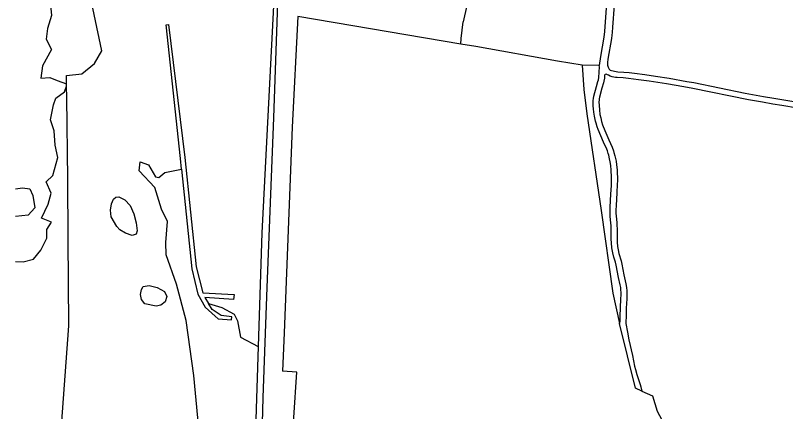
# Model space of a CAD drawing. Extents: x 130998 to 133001, y 398999 to 403002.
# Drawn here: x 131000 to 131437.2, y 401732.2 to 401957.2 of the extents above; entities that cross this region are included whole.
import ezdxf

# ---------------------------------------------------------------- set-up
doc = ezdxf.new("R2010")
doc.units = 0
for name, color, linetype in [('gg-knt-bronhoudergrens', 7, 'Continuous'), ('gg-knt-onverhard', 7, 'Continuous'), ('gg-kntw-bovenkant insteek waterloop', 7, 'Continuous'), ('gt-grn-groengrens', 7, 'Continuous'), ('gt-grn-weggrens', 7, 'Continuous'), ('gx-grn-maaiveld', 7, 'Continuous')]:
    doc.layers.add(name, color=color, linetype=linetype)

msp = doc.modelspace()

# ---------------------------------------------------------------- linework, layer by layer
at = {"layer": 'gg-knt-bronhoudergrens'}
for points in [[(131126.04, 401682.02), (131118.96, 401683.2), (131116.2, 401685.07), (131115.56, 401690.01), (131113.48, 401698.85), (131109.62, 401712.99), (131104.14, 401725.1), (131103.6, 401728.65), (131101.38, 401752.59), (131096.98, 401783.87), (131091.51, 401804.65), (131085.54, 401821.15), (131085.32, 401828.18), (131086.29, 401840.07), (131083.01, 401847.07), (131079.07, 401859.39), (131070.29, 401868.88), (131070.73, 401873.99), (131075.58, 401872.35), (131079.46, 401865.49), (131081.49, 401865.09), (131084.89, 401868.06), (131094.34, 401869.92)], [(131062.05, 401852.53), (131065.07, 401849.33), (131067.23, 401844.49), (131068.48, 401839.34), (131069.2, 401834.94), (131068.53, 401833.05), (131066.24, 401832.2), (131062.43, 401833.56), (131059.3, 401835.43), (131057.54, 401837.32), (131054.27, 401842.77), (131053.93, 401846.54), (131054.64, 401850.25), (131055.61, 401852.86), (131056.98, 401853.98), (131058.74, 401854.1), (131062.05, 401852.53)], [(131082.56, 401792.61), (131079.99, 401792.02), (131073.43, 401793.45), (131071.65, 401795.78), (131070.95, 401798.61), (131071.56, 401801.47), (131072.49, 401803.23), (131075.94, 401803.73), (131080.48, 401802.69), (131084.55, 401800.42), (131085.87, 401797.55), (131085.08, 401794.5), (131082.56, 401792.61)], [(131109.59, 401793.61), (131117.16, 401791.24), (131124.14, 401787.45), (131126.05, 401783.68), (131127.71, 401774.48), (131137.8, 401769.17)], [(131355.6, 401743.85), (131352.1, 401745.43), (131342.91, 401782.3)], [(131143.95, 401681.35), (131149.85, 401679.38), (131154.17, 401679.73), (131157.17, 401683.53), (131158.04, 401728.79), (131159.77, 401754.54), (131151.68, 401755.08)]]:
    msp.add_lwpolyline(points, dxfattribs=at)
at = {"layer": 'gg-knt-onverhard'}
for p, q in [((131146.42, 401962.67), (131139.95, 401833.81)), ((131139.95, 401833.81), (131137.8, 401769.17)), ((131137.8, 401769.17), (131134.85, 401680.55))]:
    msp.add_line(p, q, dxfattribs=at)
for points in [[(131134.4, 401500), (131140.67, 401740.1), (131142.99, 401802.75), (131146.65, 401899.06), (131149.37, 401975.27)], [(131335.46, 401973.31), (131335.44, 401964.09), (131335.37, 401961.59), (131334.4, 401948.02), (131333.97, 401944.77), (131332.09, 401933.93)], [(131327.99, 401908.94), (131328.09, 401909.94), (131328.35, 401911.31), (131329.79, 401916.78), (131330.69, 401919.74), (131330.92, 401920.72), (131331.11, 401921.97), (131331.5, 401928.08), (131331.44, 401928.68)], [(131334.45, 401923.24), (131334.37, 401921.58), (131334.11, 401919.93), (131333.87, 401918.95), (131332.96, 401915.97), (131331.61, 401910.86), (131331.4, 401909.88), (131331.3, 401909.05), (131331.25, 401908.06), (131331.3, 401906.05), (131331.48, 401903.66), (131331.85, 401900.92), (131332.24, 401898.96), (131332.74, 401897.04), (131333.36, 401895.14), (131334.62, 401891.88), (131336.86, 401886.5), (131338.72, 401882.43), (131339.5, 401880.39), (131339.79, 401879.44), (131340.3, 401877.5), (131340.94, 401874.38), (131341.24, 401872.4), (131341.51, 401869.43)], [(131444.02, 401904.62), (131435.13, 401905.99), (131430.01, 401906.83), (131424.1, 401907.86), (131416.23, 401909.34), (131384.48, 401915.72), (131379.47, 401916.67), (131369.61, 401918.38), (131364.67, 401919.16), (131359.72, 401919.89), (131353.78, 401920.7), (131347.96, 401921.4), (131344.97, 401921.67), (131341.61, 401921.91), (131340.62, 401922.01), (131339.63, 401922.16), (131338.81, 401922.35), (131337.71, 401922.68), (131336.76, 401923.29), (131336.03, 401923.55), (131335.43, 401923.89), (131334.77, 401923.69), (131334.45, 401923.24)], [(131342.91, 401782.3), (131343.26, 401783.49), (131343.37, 401786.49), (131343.46, 401790.99), (131343.74, 401796.38), (131343.81, 401798.38), (131343.8, 401799.58), (131343.69, 401801.58), (131343.59, 401802.58), (131343.33, 401804.22), (131342.41, 401808.27), (131341, 401815.35), (131340.61, 401816.97), (131339.8, 401819.86), (131339.17, 401822.31), (131338.96, 401823.29), (131338.63, 401825.27), (131338.34, 401828.1), (131338.25, 401830.1), (131338.25, 401835.84), (131338.18, 401837.84), (131338.08, 401839.26), (131337.7, 401843.24), (131337.63, 401844.48), (131337.59, 401846.48), (131337.63, 401848.31), (131338, 401855.6), (131338.38, 401860.68), (131338.44, 401862.39), (131338.39, 401865.39), (131338.23, 401869.32), (131337.98, 401872.04), (131337.67, 401874.02), (131337.32, 401875.8), (131336.85, 401877.76), (131336.58, 401878.72), (131336.02, 401880.39), (131335.64, 401881.31), (131333.86, 401885.19), (131330.86, 401892.49), (131330.29, 401894.02), (131329.65, 401895.92), (131329.3, 401897.15), (131328.85, 401899.1), (131328.67, 401900.08), (131328.35, 401902.18), (131328.14, 401904.17), (131328.02, 401905.93), (131327.96, 401907.94), (131327.99, 401908.94)], [(131341.51, 401869.43), (131341.71, 401863.29), (131341.69, 401861.29), (131341.33, 401856.49), (131340.94, 401849.24), (131340.87, 401846.65), (131340.9, 401844.65), (131340.97, 401843.46), (131341.35, 401839.48), (131341.45, 401837.9), (131341.52, 401835.9), (131341.51, 401830.63), (131341.6, 401828.5), (131341.84, 401826), (131342.16, 401824.03), (131342.59, 401822.07), (131343.79, 401817.76), (131344.21, 401816.01), (131345.41, 401809.92), (131346.58, 401804.68), (131346.88, 401802.7), (131347.05, 401800.7), (131347.08, 401798.25), (131347.01, 401796.25), (131346.73, 401790.87), (131346.63, 401786.11), (131346.53, 401783.11), (131346.59, 401782.21), (131347.43, 401777.28), (131348.27, 401773), (131350.36, 401763.97), (131351.5, 401758.07), (131351.93, 401756.12), (131352.7, 401753.27), (131354.58, 401747.57), (131354.99, 401746.17), (131355.6, 401743.85)]]:
    msp.add_lwpolyline(points, dxfattribs=at)
at = {"layer": 'gg-kntw-bovenkant insteek waterloop'}
for points in [[(131019.55, 401967.43), (131020.58, 401957.11), (131018.17, 401949.88), (131017.49, 401943.68), (131020.58, 401937.83), (131015.42, 401928.53), (131014.39, 401921.64), (131019.55, 401921.99), (131023.68, 401920.27), (131029.08, 401918.36)], [(131256.09, 401961.85), (131254.94, 401956.89), (131254.15, 401953.48)], [(131000, 401817.53), (131004.4, 401817.33), (131010.26, 401818.7), (131014.39, 401823.87), (131017.83, 401830.75), (131017.83, 401835.57), (131020.58, 401839.7), (131014.73, 401842.11), (131018.52, 401850.03), (131020.24, 401856.23), (131017.49, 401862.77), (131021.27, 401866.21), (131024.03, 401876.54), (131022.65, 401883.43), (131021.96, 401891.69), (131019.9, 401897.89), (131021.62, 401906.49), (131022.99, 401910.28), (131027.81, 401913.73), (131029.1, 401917.06)], [(131000, 401858.72), (131004.06, 401859.33), (131008.19, 401858.64), (131009.91, 401854.85), (131010.94, 401847.97), (131007.16, 401843.84), (131000, 401842.98)]]:
    msp.add_lwpolyline(points, dxfattribs=at)
at = {"layer": 'gt-grn-groengrens'}
for p, q in [((131029.1, 401917.06), (131029.08, 401918.36)), ((131029.17, 401910.47), (131029.1, 401917.06))]:
    msp.add_line(p, q, dxfattribs=at)
for points in [[(131029.08, 401918.36), (131029.03, 401923), (131037.62, 401923.98), (131044.82, 401929.89), (131049.05, 401937.03), (131036.83, 401995.69)], [(131094.34, 401869.92), (131093.71, 401875.97), (131085.51, 401951.9), (131086.96, 401952.03), (131096.09, 401876.49), (131102.58, 401814.32), (131106.41, 401799.63), (131124.14, 401798.71), (131123.74, 401795.93), (131107.47, 401796.99), (131109.59, 401793.61)], [(131029.97, 401830.4), (131029.67, 401864.2), (131029.17, 401910.47)], [(131094.34, 401869.92), (131100.19, 401813.26), (131103.5, 401798.84), (131107.74, 401791.43), (131113.41, 401786.35), (131115.01, 401784.82), (131122.68, 401784.29), (131122.82, 401786.01), (131116.73, 401786.67), (131111.7, 401790.24), (131109.59, 401793.61)], [(131025.83, 401718.93), (131030.41, 401780.8), (131029.97, 401830.4)]]:
    msp.add_lwpolyline(points, dxfattribs=at)
at = {"layer": 'gt-grn-weggrens'}
msp.add_line((131332.09, 401933.93), (131331.44, 401928.68), dxfattribs=at)
at = {"layer": 'gx-grn-maaiveld'}
msp.add_line((131331.44, 401928.68), (131321.64, 401929.01), dxfattribs=at)
for points in [[(131339.81, 401962.96), (131339.01, 401950.49), (131338.76, 401947.5), (131338.58, 401946.02), (131338.29, 401944.05), (131336.27, 401932.38), (131336.1, 401930.54), (131336.16, 401929.01), (131336.43, 401927.75), (131337.03, 401926.62), (131337.7, 401926.15), (131340.01, 401925.53), (131340.99, 401925.35), (131341.98, 401925.24), (131345.4, 401925.01), (131348.39, 401924.73), (131351.36, 401924.39), (131357.33, 401923.61), (131363.27, 401922.77), (131371.18, 401921.53), (131381.21, 401919.77), (131385.14, 401919.02), (131414.32, 401913.14), (131424.66, 401911.18), (131430.57, 401910.14), (131436.29, 401909.21), (131444.2, 401907.99)], [(131252.81, 401940.97), (131160.31, 401956.58), (131157.05, 401893.71), (131152.53, 401777.01), (131151.68, 401755.08)], [(131252.81, 401940.97), (131253.05, 401944.17), (131254.15, 401953.48)], [(131321.64, 401929.01), (131307.81, 401931.31), (131261.33, 401939.53), (131252.81, 401940.97)], [(131321.64, 401929.01), (131322.76, 401915.07), (131324.44, 401901.24), (131332.53, 401846.41), (131339.22, 401799.54), (131342.91, 401782.3)], [(131355.6, 401743.85), (131361.64, 401741.11), (131364.28, 401732.35), (131371.18, 401719.67), (131393.86, 401713.33), (131421.5, 401712.3), (131463.13, 401710.73), (131509.29, 401707.01), (131520.84, 401703.85), (131527.86, 401698.78), (131541.77, 401700.6), (131542.78, 401711.07), (131554.27, 401710.76), (131612.51, 401709.23), (131631.61, 401707.42)]]:
    msp.add_lwpolyline(points, dxfattribs=at)

doc.saveas('drawing.dxf')
